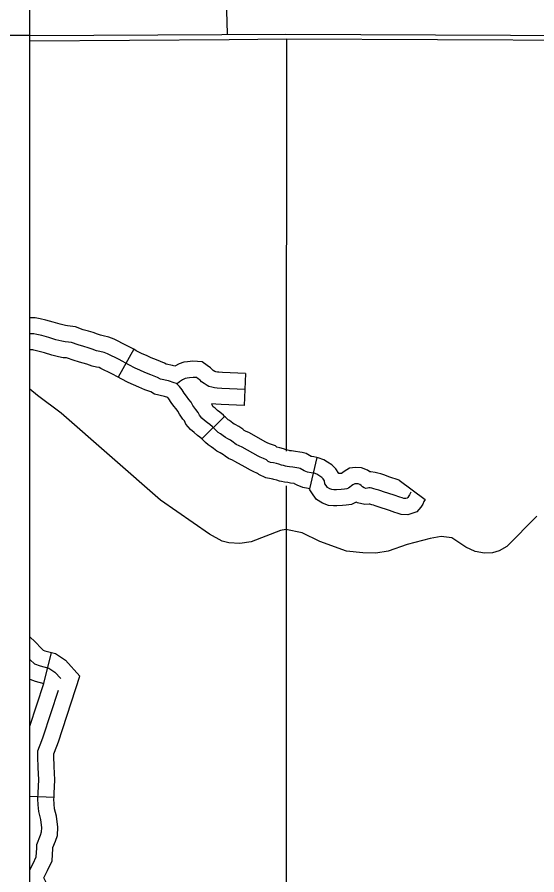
# Model space of a CAD drawing. Extents: x 1377389 to 1380723, y 1168351 to 1170484.
# Drawn here: x 1378339.4 to 1378388.2, y 1169244 to 1169324.4 of the extents above; entities that cross this region are included whole.
import ezdxf

# ---------------------------------------------------------------- set-up
doc = ezdxf.new("R2010")
doc.units = 0
for name, color, linetype in [('B_Contour_Elevations', 7, 'Continuous'), ('B_Fill', 7, 'Continuous'), ('B_Text', 7, 'Continuous')]:
    doc.layers.add(name, color=color, linetype=linetype)

msp = doc.modelspace()

# ---------------------------------------------------------------- linework, layer by layer
at = {"layer": 'B_Contour_Elevations'}
msp.add_line((1378340.611, 1169322.662), (1378280.611, 1169322.662), dxfattribs=at)
at = {"layer": 'B_Fill'}
for p, q in [((1378350.35, 1169293.262), (1378348.903, 1169290.634)), ((1378360.824, 1169290.995), (1378360.699, 1169287.998)), ((1378358.879, 1169286.978), (1378356.757, 1169284.857)), ((1378367.539, 1169283.117), (1378366.838, 1169280.196)), ((1378375.232, 1169281.009), (1378377.679, 1169279.195)), ((1378341.93, 1169261.946), (1378342.658, 1169264.856)), ((1378342.88, 1169251.251), (1378340.611, 1169251.345))]:
    msp.add_line(p, q, dxfattribs=at)
for points in [[(1378359.162, 1169322.832), (1378356.076, 1169427.496)], [(1378340.611, 1169322.662), (1378364.608, 1169322.807), (1378455.912, 1169322.385)], [(1378340.611, 1169322.171), (1378359.301, 1169322.281), (1378364.669, 1169322.342), (1378393.018, 1169322.234)], [(1378364.669, 1169322.342), (1378364.662, 1169283.719)], [(1378350.35, 1169293.262), (1378349.678, 1169293.632), (1378348.513, 1169294.203), (1378348.035, 1169294.408), (1378347.489, 1169294.529), (1378347.251, 1169294.58), (1378346.953, 1169294.68), (1378346.558, 1169294.828), (1378346.1, 1169294.955), (1378345.614, 1169295.097), (1378344.893, 1169295.355), (1378344.404, 1169295.43), (1378344.156, 1169295.449), (1378343.959, 1169295.492), (1378343.457, 1169295.612), (1378342.808, 1169295.807), (1378342.116, 1169295.998), (1378341.57, 1169296.128), (1378341.127, 1169296.202), (1378340.689, 1169296.202), (1378340.611, 1169296.202)], [(1378358.748, 1169285.148), (1378358.48, 1169285.341), (1378358.286, 1169285.47), (1378358.114, 1169285.632), (1378357.921, 1169285.815), (1378357.749, 1169285.987), (1378357.491, 1169286.202), (1378357.276, 1169286.363), (1378357.007, 1169286.589), (1378356.749, 1169286.815), (1378356.513, 1169287.084), (1378356.395, 1169287.342), (1378356.169, 1169287.622), (1378355.911, 1169287.998), (1378355.728, 1169288.3), (1378355.535, 1169288.569), (1378355.298, 1169288.87), (1378355.085, 1169289.14), (1378354.889, 1169289.455), (1378354.657, 1169289.77), (1378354.468, 1169289.97), (1378354.373, 1169290.048), (1378354.161, 1169290.131), (1378353.605, 1169290.303), (1378352.865, 1169290.46), (1378352.596, 1169290.617), (1378351.946, 1169290.864), (1378351.407, 1169291.089), (1378350.936, 1169291.291), (1378350.488, 1169291.493), (1378349.883, 1169291.807), (1378348.986, 1169292.301), (1378347.887, 1169292.839), (1378347.573, 1169292.974), (1378347.169, 1169293.064), (1378346.855, 1169293.131), (1378346.452, 1169293.266), (1378346.093, 1169293.4), (1378345.689, 1169293.513), (1378345.151, 1169293.67), (1378344.523, 1169293.894), (1378344.232, 1169293.939), (1378343.94, 1169293.961), (1378343.626, 1169294.029), (1378343.066, 1169294.163), (1378342.393, 1169294.365), (1378341.743, 1169294.545), (1378341.272, 1169294.657), (1378341.003, 1169294.702), (1378340.689, 1169294.702), (1378340.611, 1169294.702)], [(1378348.903, 1169290.634), (1378348.293, 1169290.969), (1378347.261, 1169291.476), (1378347.111, 1169291.54), (1378346.849, 1169291.598), (1378346.46, 1169291.682), (1378345.951, 1169291.852), (1378345.628, 1169291.973), (1378345.278, 1169292.07), (1378344.688, 1169292.242), (1378344.153, 1169292.433), (1378344.06, 1169292.448), (1378343.725, 1169292.474), (1378343.294, 1169292.566), (1378342.675, 1169292.715), (1378341.978, 1169292.924), (1378341.369, 1169293.092), (1378340.974, 1169293.186), (1378340.879, 1169293.202), (1378340.689, 1169293.202), (1378340.611, 1169293.202)], [(1378354.198, 1169291.69), (1378353.983, 1169291.756), (1378353.413, 1169291.878), (1378353.245, 1169291.976), (1378352.501, 1169292.258), (1378351.992, 1169292.47), (1378351.54, 1169292.664), (1378351.142, 1169292.843), (1378350.59, 1169293.13), (1378350.35, 1169293.262)], [(1378360.824, 1169290.995), (1378358.694, 1169291.084), (1378358.326, 1169291.103), (1378358.222, 1169291.116), (1378358.05, 1169291.161), (1378357.95, 1169291.186), (1378357.816, 1169291.272), (1378357.735, 1169291.334), (1378357.569, 1169291.514), (1378357.24, 1169291.733), (1378356.762, 1169292.075), (1378355.893, 1169292.139), (1378355.407, 1169292.079), (1378355.051, 1169292.043), (1378354.624, 1169291.909), (1378354.198, 1169291.69)], [(1378356.757, 1169284.857), (1378356.736, 1169284.878), (1378356.56, 1169285.025), (1378356.342, 1169285.188), (1378356.03, 1169285.451), (1378355.687, 1169285.751), (1378355.241, 1169286.259), (1378355.109, 1169286.547), (1378354.965, 1169286.726), (1378354.65, 1169287.185), (1378354.476, 1169287.471), (1378354.335, 1169287.667), (1378354.119, 1169287.942), (1378353.856, 1169288.276), (1378353.646, 1169288.613), (1378353.543, 1169288.752), (1378353.227, 1169288.85), (1378352.317, 1169289.043), (1378351.947, 1169289.259), (1378351.391, 1169289.471), (1378350.823, 1169289.707), (1378350.333, 1169289.918), (1378349.834, 1169290.142), (1378349.175, 1169290.484), (1378348.903, 1169290.634)], [(1378360.762, 1169289.496), (1378358.625, 1169289.585), (1378358.191, 1169289.608), (1378357.935, 1169289.641), (1378357.679, 1169289.708), (1378357.412, 1169289.775), (1378357.233, 1169289.864), (1378356.955, 1169290.042), (1378356.721, 1169290.22), (1378356.588, 1169290.365), (1378356.388, 1169290.499), (1378356.232, 1169290.61), (1378355.931, 1169290.632), (1378355.575, 1169290.588), (1378355.352, 1169290.566), (1378355.174, 1169290.51), (1378354.918, 1169290.387), (1378354.64, 1169290.22), (1378354.44, 1169290.009)], [(1378388.166, 1169277.624), (1378385.336, 1169274.778), (1378384.627, 1169274.362), (1378384.012, 1169274.188), (1378383.255, 1169274.152), (1378382.373, 1169274.312), (1378381.506, 1169274.713), (1378380.189, 1169275.584), (1378379.188, 1169275.722), (1378378.154, 1169275.539), (1378376.012, 1169274.951), (1378374.21, 1169274.35), (1378373.056, 1169274.164), (1378371.839, 1169274.177), (1378370.298, 1169274.343), (1378367.803, 1169275.248), (1378366.149, 1169276.052), (1378364.625, 1169276.358), (1378364.128, 1169276.267), (1378361.358, 1169275.204), (1378360.303, 1169275.061), (1378359.284, 1169275.118), (1378358.662, 1169275.264), (1378357.45, 1169275.938), (1378352.868, 1169279.118), (1378343.545, 1169287.277), (1378341.332, 1169288.929), (1378340.611, 1169289.525)], [(1378358.879, 1169286.978), (1378358.762, 1169287.095), (1378358.422, 1169287.378), (1378358.209, 1169287.538), (1378357.984, 1169287.728), (1378357.811, 1169287.879), (1378357.785, 1169287.909), (1378357.676, 1169288.162)], [(1378360.699, 1169287.998), (1378358.555, 1169288.087), (1378358.055, 1169288.113), (1378357.676, 1169288.162)], [(1378367.539, 1169283.117), (1378367.234, 1169283.173), (1378367.056, 1169283.201), (1378367.001, 1169283.225), (1378366.517, 1169283.495), (1378366.139, 1169283.583), (1378365.925, 1169283.623), (1378365.513, 1169283.693), (1378365.149, 1169283.744), (1378365.005, 1169283.758), (1378364.928, 1169283.776), (1378364.785, 1169283.812), (1378364.657, 1169283.848), (1378364.415, 1169283.932), (1378364.066, 1169284.031), (1378363.76, 1169284.082), (1378363.641, 1169284.202), (1378363.078, 1169284.411), (1378362.882, 1169284.495), (1378362.75, 1169284.569), (1378362.259, 1169284.835), (1378361.197, 1169285.435), (1378360.849, 1169285.589), (1378360.71, 1169285.653), (1378360.581, 1169285.764), (1378360.201, 1169286.017), (1378359.873, 1169286.203), (1378359.762, 1169286.259), (1378359.652, 1169286.345), (1378359.335, 1169286.574), (1378359.222, 1169286.649), (1378359.143, 1169286.724), (1378358.967, 1169286.89), (1378358.879, 1169286.978)], [(1378366.838, 1169280.196), (1378366.729, 1169280.216), (1378366.22, 1169280.295), (1378365.673, 1169280.53), (1378365.437, 1169280.662), (1378365.395, 1169280.67), (1378365.054, 1169280.728), (1378364.795, 1169280.764), (1378364.509, 1169280.793), (1378364.22, 1169280.861), (1378364.019, 1169280.911), (1378363.761, 1169280.983), (1378363.508, 1169281.071), (1378363.405, 1169281.1), (1378363.244, 1169281.127), (1378362.745, 1169281.201), (1378362.083, 1169281.517), (1378361.982, 1169281.618), (1378361.965, 1169281.624), (1378361.558, 1169281.798), (1378361.304, 1169281.94), (1378360.805, 1169282.211), (1378359.847, 1169282.752), (1378359.614, 1169282.855), (1378359.252, 1169283.022), (1378358.925, 1169283.232), (1378358.765, 1169283.369), (1378358.628, 1169283.46), (1378358.462, 1169283.554), (1378358.144, 1169283.714), (1378357.845, 1169283.95), (1378357.625, 1169284.109), (1378357.35, 1169284.292), (1378357.086, 1169284.54), (1378356.875, 1169284.739), (1378356.757, 1169284.858)], [(1378376.337, 1169279.865), (1378376.222, 1169279.636), (1378376.168, 1169279.521), (1378376.067, 1169279.379), (1378376.013, 1169279.311), (1378375.872, 1169279.264), (1378375.696, 1169279.278), (1378375.527, 1169279.325), (1378375.318, 1169279.399), (1378374.792, 1169279.575), (1378373.766, 1169279.899), (1378373.523, 1169279.993), (1378373.328, 1169280.068), (1378373.105, 1169280.135), (1378372.876, 1169280.196), (1378372.693, 1169280.243), (1378372.518, 1169280.27), (1378372.41, 1169280.264), (1378372.268, 1169280.243), (1378372.12, 1169280.23), (1378371.958, 1169280.264), (1378371.823, 1169280.358), (1378371.695, 1169280.493), (1378371.56, 1169280.595), (1378371.401, 1169280.655), (1378371.193, 1169280.667), (1378371.082, 1169280.655), (1378370.899, 1169280.544), (1378370.482, 1169280.25), (1378370.335, 1169280.176), (1378370.115, 1169280.152), (1378369.808, 1169280.115), (1378369.379, 1169280.103), (1378369.134, 1169280.103), (1378368.926, 1169280.115), (1378368.73, 1169280.189), (1378368.534, 1169280.311), (1378368.399, 1169280.495), (1378368.282, 1169280.662), (1378368.239, 1169280.931), (1378368.121, 1169281.114), (1378367.982, 1169281.253), (1378367.724, 1169281.425), (1378367.519, 1169281.555), (1378367.272, 1169281.641), (1378366.982, 1169281.694), (1378366.638, 1169281.748), (1378366.337, 1169281.877), (1378365.972, 1169282.082), (1378365.832, 1169282.114), (1378365.66, 1169282.146), (1378365.284, 1169282.211), (1378364.972, 1169282.254), (1378364.757, 1169282.275), (1378364.574, 1169282.318), (1378364.402, 1169282.361), (1378364.209, 1169282.415), (1378363.962, 1169282.501), (1378363.736, 1169282.566), (1378363.478, 1169282.609), (1378363.188, 1169282.652), (1378362.962, 1169282.759), (1378362.811, 1169282.91), (1378362.521, 1169283.018), (1378362.22, 1169283.147), (1378362.027, 1169283.254), (1378361.532, 1169283.523), (1378360.522, 1169284.093), (1378360.232, 1169284.222), (1378359.974, 1169284.341), (1378359.823, 1169284.438), (1378359.673, 1169284.567), (1378359.415, 1169284.739), (1378359.168, 1169284.879), (1378358.953, 1169284.986), (1378358.748, 1169285.148)], [(1378375.232, 1169281.009), (1378374.265, 1169281.314), (1378374.062, 1169281.394), (1378373.812, 1169281.488), (1378373.515, 1169281.578), (1378373.256, 1169281.647), (1378372.997, 1169281.714), (1378372.586, 1169281.778), (1378372.49, 1169281.772), (1378372.29, 1169281.922), (1378371.718, 1169282.139), (1378371.154, 1169282.172), (1378370.591, 1169282.109), (1378370.079, 1169281.802), (1378369.835, 1169281.629), (1378369.697, 1169281.613), (1378369.587, 1169281.609), (1378369.295, 1169282.061), (1378368.938, 1169282.419), (1378368.541, 1169282.684), (1378368.175, 1169282.915), (1378367.657, 1169283.095), (1378367.538, 1169283.117)], [(1378364.661, 1169280.479), (1378364.652, 1169223.127)], [(1378377.679, 1169279.195), (1378377.572, 1169278.981), (1378377.468, 1169278.76), (1378377.264, 1169278.474), (1378376.908, 1169278.029), (1378376.059, 1169277.745), (1378375.434, 1169277.793), (1378375.074, 1169277.894), (1378374.83, 1169277.981), (1378374.328, 1169278.148), (1378373.268, 1169278.483), (1378372.985, 1169278.593), (1378372.843, 1169278.647), (1378372.695, 1169278.692), (1378372.495, 1169278.745), (1378372.457, 1169278.755), (1378372.442, 1169278.753), (1378372.033, 1169278.716), (1378371.35, 1169278.858), (1378371.226, 1169278.945), (1378370.767, 1169278.715), (1378370.287, 1169278.662), (1378369.919, 1169278.618), (1378369.401, 1169278.603), (1378369.09, 1169278.603), (1378368.612, 1169278.631), (1378368.062, 1169278.837), (1378367.494, 1169279.192), (1378367.18, 1169279.621), (1378366.856, 1169280.083), (1378366.838, 1169280.196)], [(1378340.611, 1169266.314), (1378341.12, 1169265.832), (1378341.705, 1169265.221), (1378341.858, 1169265.078), (1378342.025, 1169265.014), (1378342.658, 1169264.856)], [(1378342.658, 1169264.856), (1378343.024, 1169264.764), (1378343.96, 1169264.14), (1378345.305, 1169262.638)], [(1378340.611, 1169264.194), (1378340.65, 1169264.153), (1378341.05, 1169263.779), (1378341.576, 1169263.581), (1378342.408, 1169263.372), (1378342.969, 1169262.998), (1378343.51, 1169262.394)], [(1378340.611, 1169262.342), (1378341.127, 1169262.147), (1378341.923, 1169261.947)], [(1378342.88, 1169251.251), (1378342.896, 1169251.633), (1378342.945, 1169252.924), (1378342.896, 1169254.147), (1378342.851, 1169255.115), (1378342.851, 1169255.339), (1378343.151, 1169256.062), (1378343.29, 1169256.477), (1378345.305, 1169262.638)], [(1378340.611, 1169257.934), (1378341.923, 1169261.947)], [(1378340.611, 1169244.464), (1378340.934, 1169245.078), (1378341.212, 1169245.681), (1378341.258, 1169246.517), (1378341.258, 1169246.842), (1378341.606, 1169247.724), (1378341.722, 1169248.025), (1378341.745, 1169248.42), (1378341.629, 1169249.209), (1378341.444, 1169249.952), (1378341.398, 1169250.555), (1378341.374, 1169251.135), (1378341.398, 1169251.692), (1378341.444, 1169252.922), (1378341.398, 1169254.083), (1378341.351, 1169255.081), (1378341.351, 1169255.638), (1378341.745, 1169256.589), (1378341.867, 1169256.95), (1378343.294, 1169261.315)], [(1378340.611, 1169240.41), (1378341.109, 1169240.767), (1378341.512, 1169241.439), (1378341.966, 1169242.058), (1378342.1, 1169243.337), (1378341.912, 1169243.715), (1378342.28, 1169244.414), (1378342.694, 1169245.313), (1378342.758, 1169246.475), (1378342.758, 1169246.556), (1378343.004, 1169247.179), (1378343.206, 1169247.705), (1378343.252, 1169248.485), (1378343.103, 1169249.5), (1378342.93, 1169250.192), (1378342.895, 1169250.642), (1378342.876, 1169251.134), (1378342.88, 1169251.251)]]:
    msp.add_lwpolyline(points, dxfattribs=at)
at = {"layer": 'B_Text'}
msp.add_lwpolyline([(1378340.611, 1169579.427), (1379848.033, 1169579.427), (1379848.033, 1168702.096), (1378340.611, 1168702.096)], close=True, dxfattribs=at)

doc.saveas('drawing.dxf')
